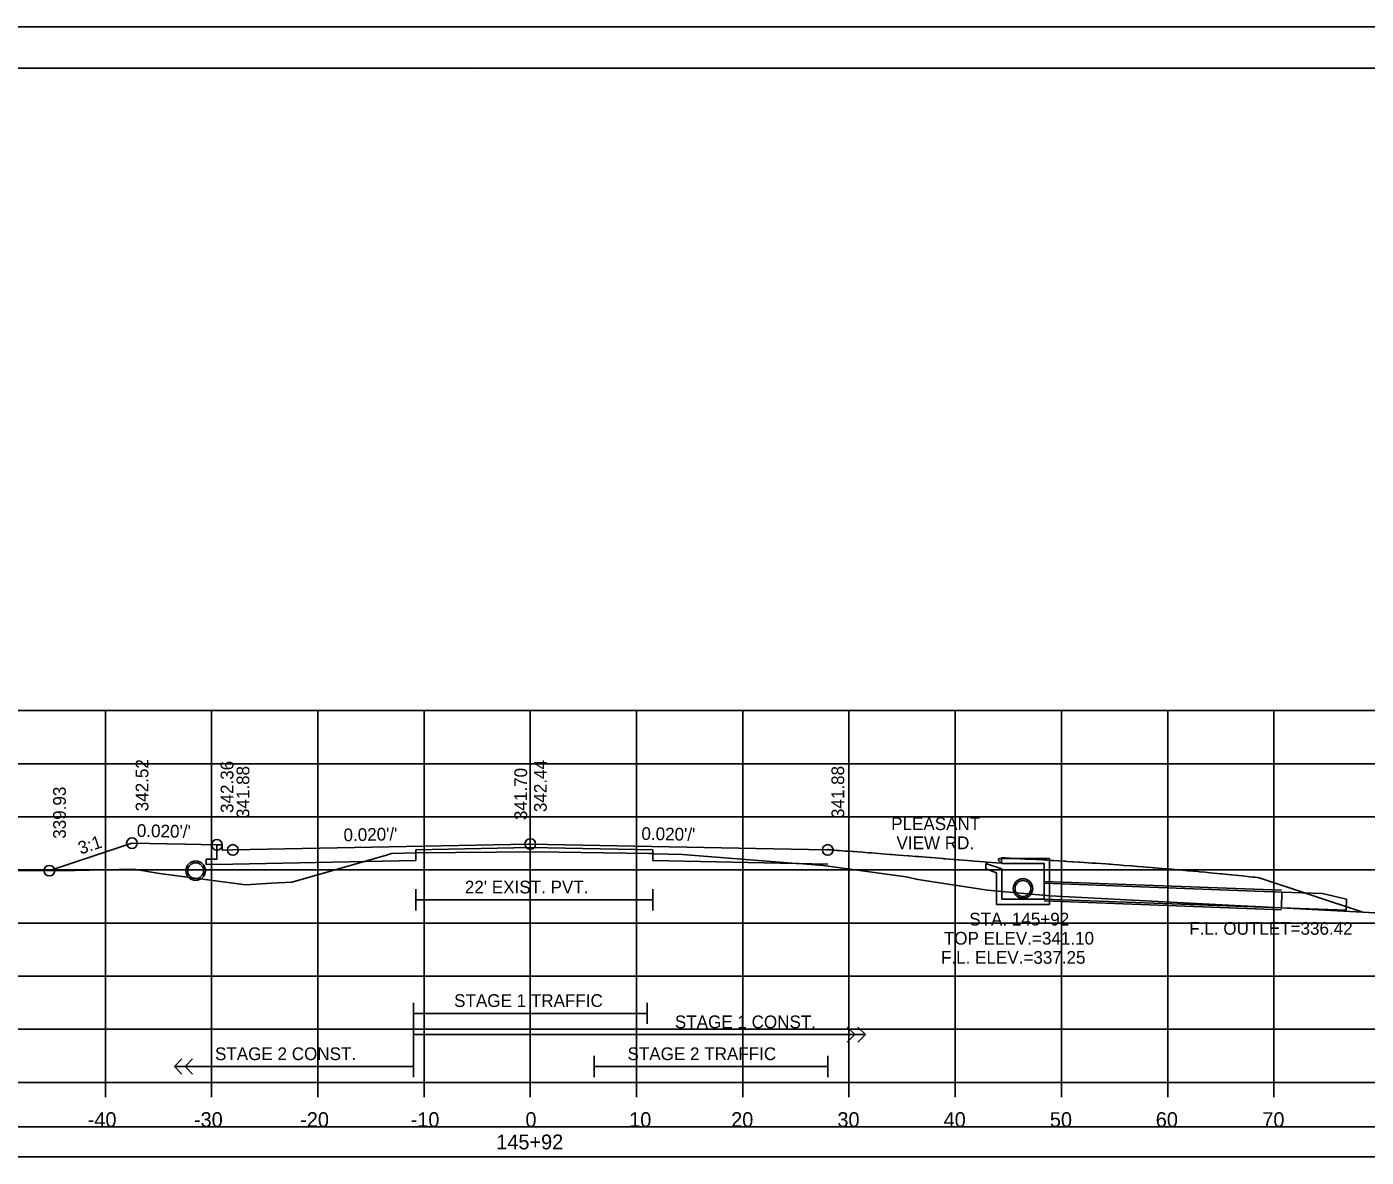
# Model space of a CAD drawing. Extents: x 1368122 to 1710785, y 373130 to 557566.
# Drawn here: x 1368974.8 to 1369100.9, y 379637.4 to 379743.8 of the extents above; entities that cross this region are included whole.
import ezdxf

# ---------------------------------------------------------------- set-up
doc = ezdxf.new("R2010")
doc.units = 0
for name, color, linetype in [('R_Alt Surface', 7, 'Continuous'), ('R_Axis', 7, 'Continuous'), ('R_Axis Annot', 7, 'Continuous'), ('R_Border', 7, 'Continuous'), ('R_Drive', 7, 'Continuous'), ('R_Exist Surface', 7, 'Continuous'), ('R_Fin Surface', 7, 'Continuous'), ('R_Grid', 7, 'Continuous'), ('R_No Plot', 7, 'Continuous'), ('R_Striping', 7, 'Continuous'), ('R_Water', 7, 'Continuous'), ('R_Water Annot', 7, 'Continuous'), ('R_Xsect Elev', 7, 'Continuous'), ('R_Xsect Slope', 7, 'Continuous')]:
    doc.layers.add(name, color=color, linetype=linetype)

msp = doc.modelspace()

# ---------------------------------------------------------------- linework, layer by layer
at = {"layer": 'R_Alt Surface'}
for points in [[(1369033.76, 379666.33), (1369022.22, 379666.56), (1369011.45, 379666.34), (1369011.45, 379665.34), (1368994.22, 379665), (1368991.72, 379664.95), (1368991.72, 379665.45), (1368992.72, 379665.47), (1368992.72, 379666.81)], [(1369033.76, 379666.33), (1369033.76, 379665.33), (1369050.22, 379665)], [(1369011.45, 379662.64), (1369011.45, 379660.64)], [(1369033.76, 379662.64), (1369033.76, 379660.64)], [(1369011.45, 379661.64), (1369033.76, 379661.64)]]:
    msp.add_lwpolyline(points, dxfattribs=at)
msp.add_lwpolyline([(1368873.07, 379637.44), (1369171.37, 379637.44), (1369171.37, 379640.26), (1368873.07, 379640.26)], close=True, dxfattribs=at)
at = {"layer": 'R_Axis'}
for p, q in [((1368872.22, 379644.45), (1369172.22, 379644.45)), ((1368982.22, 379643.05), (1368982.22, 379644.45)), ((1368992.22, 379643.05), (1368992.22, 379644.45)), ((1369002.22, 379643.05), (1369002.22, 379644.45)), ((1369012.22, 379643.05), (1369012.22, 379644.45)), ((1369022.22, 379643.05), (1369022.22, 379644.45)), ((1369032.22, 379643.05), (1369032.22, 379644.45)), ((1369042.22, 379643.05), (1369042.22, 379644.45)), ((1369052.22, 379643.05), (1369052.22, 379644.45)), ((1369062.22, 379643.05), (1369062.22, 379644.45)), ((1369072.22, 379643.05), (1369072.22, 379644.45)), ((1369082.22, 379643.05), (1369082.22, 379644.45)), ((1369092.22, 379643.05), (1369092.22, 379644.45))]:
    msp.add_line(p, q, dxfattribs=at)
at = {"layer": 'R_Border'}
for p, q in [((1368864.22, 379739.91), (1369180.4, 379739.91)), ((1369016.74, 379739.65), (1369016.74, 379739.65)), ((1369016.74, 379739.65), (1369016.74, 379739.65))]:
    msp.add_line(p, q, dxfattribs=at)
at = {"layer": 'R_Drive'}
msp.add_line((1369090.84, 379663.72), (1369100.6, 379660.47), dxfattribs=at)
msp.add_lwpolyline([(1369050.22, 379666.37), (1369050.23, 379666.37), (1369050.26, 379666.36), (1369050.3, 379666.36), (1369050.37, 379666.35), (1369050.46, 379666.34), (1369050.57, 379666.33), (1369050.71, 379666.32), (1369050.87, 379666.31), (1369051.07, 379666.29), (1369051.3, 379666.28), (1369051.3, 379666.28), (1369051.57, 379666.26), (1369051.87, 379666.23), (1369052.21, 379666.21), (1369052.6, 379666.18), (1369052.68, 379666.17), (1369053.04, 379666.14), (1369053.53, 379666.11), (1369054.07, 379666.07), (1369054.33, 379666.05), (1369054.67, 379666.02), (1369055.34, 379665.97), (1369056.08, 379665.91), (1369056.25, 379665.9), (1369056.89, 379665.85), (1369057.78, 379665.78), (1369057.89, 379665.77), (1369058.47, 379665.72), (1369058.76, 379665.7), (1369059.83, 379665.61), (1369059.83, 379665.61), (1369059.84, 379665.61), (1369059.85, 379665.61), (1369059.87, 379665.61), (1369059.9, 379665.61), (1369059.93, 379665.61), (1369059.96, 379665.61), (1369061.09, 379665.52), (1369061.12, 379665.51), (1369061.15, 379665.51), (1369061.19, 379665.51), (1369061.2, 379665.51), (1369061.2, 379665.51), (1369061.24, 379665.51), (1369061.29, 379665.51), (1369062.46, 379665.41), (1369062.5, 379665.41), (1369062.53, 379665.41), (1369062.54, 379665.41), (1369062.57, 379665.4), (1369063.79, 379665.3), (1369063.81, 379665.3), (1369063.96, 379665.29), (1369063.98, 379665.29), (1369063.99, 379665.29), (1369064, 379665.29), (1369064.99, 379665.2), (1369065.15, 379665.19), (1369066.58, 379665.09), (1369066.58, 379665.53), (1369066.58, 379665.59), (1369066.65, 379665.59), (1369066.78, 379665.58), (1369066.9, 379665.58), (1369066.98, 379665.57), (1369067.4, 379665.55), (1369068.33, 379665.5), (1369068.43, 379665.5), (1369068.46, 379665.49), (1369068.82, 379665.47), (1369069.81, 379665.42), (1369069.84, 379665.42), (1369069.87, 379665.42), (1369070.46, 379665.39), (1369071.22, 379665.34), (1369071.51, 379665.33), (1369072.43, 379665.27), (1369072.44, 379665.27), (1369072.59, 379665.26), (1369072.61, 379665.26), (1369072.8, 379665.25), (1369073.25, 379665.22), (1369073.28, 379665.22), (1369073.31, 379665.22), (1369073.9, 379665.18), (1369073.99, 379665.17), (1369074.74, 379665.13), (1369075.08, 379665.1), (1369075.17, 379665.1), (1369075.45, 379665.08), (1369076.39, 379665.01), (1369076.71, 379664.99), (1369076.86, 379664.98), (1369077.13, 379664.96), (1369077.59, 379664.93), (1369078.1, 379664.88), (1369078.75, 379664.84), (1369078.79, 379664.83), (1369078.83, 379664.83), (1369079.39, 379664.78), (1369079.88, 379664.75), (1369080.21, 379664.72), (1369080.69, 379664.68), (1369080.87, 379664.66), (1369080.98, 379664.66), (1369081.35, 379664.63), (1369082.07, 379664.56), (1369082.17, 379664.56), (1369082.45, 379664.53), (1369082.62, 379664.52), (1369083.13, 379664.47), (1369083.35, 379664.45), (1369084.13, 379664.38), (1369084.14, 379664.38), (1369084.18, 379664.38), (1369085.07, 379664.29), (1369085.21, 379664.28), (1369085.28, 379664.27), (1369085.76, 379664.23), (1369086.19, 379664.19), (1369086.23, 379664.18), (1369087.18, 379664.09), (1369087.24, 379664.09), (1369087.25, 379664.08), (1369087.35, 379664.07), (1369088.21, 379663.99), (1369088.24, 379663.99), (1369088.26, 379663.98), (1369088.91, 379663.92), (1369088.92, 379663.92), (1369089.24, 379663.89), (1369089.25, 379663.88), (1369089.72, 379663.84), (1369089.72, 379663.84), (1369090.23, 379663.78), (1369090.23, 379663.78), (1369090.45, 379663.76), (1369090.84, 379663.72)], dxfattribs=at)
at = {"layer": 'R_Exist Surface'}
msp.add_lwpolyline([(1368962.21, 379664.3), (1368979.35, 379664.39), (1368984.9, 379664.51), (1368987.32, 379664.12), (1368995.44, 379663.05), (1368997.87, 379663.22), (1368999.77, 379663.3), (1369008.69, 379665.85), (1369009.14, 379665.99), (1369011.45, 379666.07), (1369011.45, 379666.07), (1369011.46, 379666.07), (1369022.77, 379666.15), (1369033.35, 379665.99), (1369033.76, 379665.99), (1369033.88, 379665.98), (1369036.56, 379665.91), (1369046.84, 379665.08), (1369047.49, 379665.04), (1369049.79, 379664.88), (1369057.61, 379663.8), (1369058.69, 379663.56), (1369065.25, 379662.56), (1369069.38, 379662.18), (1369071.16, 379662.02), (1369089.1, 379661.07), (1369090.48, 379661.01), (1369103.5, 379660.31)], dxfattribs=at)
at = {"layer": 'R_Fin Surface'}
msp.add_lwpolyline([(1368976.95, 379664.38), (1368977, 379664.4), (1368984.72, 379666.97), (1368989.69, 379666.87), (1368989.72, 379666.87), (1368992.7, 379666.81), (1368992.72, 379666.81), (1368993.22, 379666.81), (1368993.22, 379666.81), (1368993.22, 379666.31), (1368993.22, 379666.31), (1368994.21, 379666.33), (1368994.22, 379666.33), (1369022.03, 379666.89), (1369022.22, 379666.89), (1369050.03, 379666.33), (1369050.22, 379666.33)], dxfattribs=at)
at = {"layer": 'R_Grid'}
for p, q in [((1368872.22, 379679.45), (1369172.22, 379679.45)), ((1368982.22, 379644.45), (1368982.22, 379679.45)), ((1368992.22, 379644.45), (1368992.22, 379679.45)), ((1369002.22, 379644.45), (1369002.22, 379679.45)), ((1369012.22, 379644.45), (1369012.22, 379679.45)), ((1369022.22, 379644.45), (1369022.22, 379679.45)), ((1369032.22, 379644.45), (1369032.22, 379679.45)), ((1369042.22, 379644.45), (1369042.22, 379679.45)), ((1369052.22, 379644.45), (1369052.22, 379679.45)), ((1369062.22, 379644.45), (1369062.22, 379679.45)), ((1369072.22, 379644.45), (1369072.22, 379679.45)), ((1369082.22, 379644.45), (1369082.22, 379679.45)), ((1369092.22, 379644.45), (1369092.22, 379679.45)), ((1368872.22, 379674.45), (1369172.22, 379674.45)), ((1368872.22, 379669.45), (1369172.22, 379669.45)), ((1368872.22, 379664.45), (1369172.22, 379664.45)), ((1368872.22, 379659.45), (1369172.22, 379659.45)), ((1368872.22, 379654.45), (1369172.22, 379654.45)), ((1368872.22, 379649.45), (1369172.22, 379649.45)), ((1368872.22, 379644.45), (1369172.22, 379644.45))]:
    msp.add_line(p, q, dxfattribs=at)
at = {"layer": 'R_No Plot'}
for p, q in [((1368851.82, 379743.8), (1369185.15, 379743.8)), ((1369070.6, 379663.37), (1369092.93, 379662.54)), ((1369070.6, 379661.54), (1369092.93, 379660.71))]:
    msp.add_line(p, q, dxfattribs=at)
for points in [[(1368851.81, 379743.8), (1369185.15, 379743.8), (1369185.15, 379530.47), (1368851.81, 379530.47)], [(1369098.14, 379739.91), (1369117.76, 379739.91), (1369117.76, 379730.03), (1369133.87, 379730.03), (1369157.07, 379730.03), (1369157.19, 379701.87), (1369180.4, 379701.87), (1369180.4, 379534.45), (1368864.22, 379534.45), (1368864.22, 379739.91)]]:
    msp.add_lwpolyline(points, close=True, dxfattribs=at)
for centre, radius in [((1368984.72, 379666.97), 0.5), ((1368992.72, 379666.81), 0.5), ((1369022.22, 379666.89), 0.5), ((1368994.22, 379666.33), 0.5), ((1369050.22, 379666.33), 0.5), ((1368976.95, 379664.38), 0.5), ((1368990.72, 379664.38), 0.917), ((1369068.6, 379662.7), 0.917)]:
    msp.add_circle(centre, radius, dxfattribs=at)
at = {"layer": 'R_Striping'}
for p, q in [((1369052.76, 379648.95), (1369052.05, 379649.66)), ((1369053.76, 379648.95), (1369053.05, 379649.66)), ((1369052.05, 379648.24), (1369052.76, 379648.95)), ((1369053.05, 379648.24), (1369053.76, 379648.95)), ((1368988.72, 379645.95), (1368989.43, 379646.66)), ((1368988.72, 379645.95), (1369011.22, 379645.95)), ((1368989.43, 379645.24), (1368988.72, 379645.95)), ((1368989.72, 379645.95), (1368990.43, 379646.66)), ((1368990.43, 379645.24), (1368989.72, 379645.95))]:
    msp.add_line(p, q, dxfattribs=at)
for points in [[(1369011.22, 379651.95), (1369011.22, 379644.95)], [(1369033.22, 379651.95), (1369033.22, 379649.95)], [(1369011.22, 379650.95), (1369033.22, 379650.95)], [(1369011.22, 379648.95), (1369053.76, 379648.95)], [(1369028.22, 379646.95), (1369028.22, 379644.95)], [(1369050.22, 379646.95), (1369050.22, 379644.95)], [(1369028.22, 379645.95), (1369050.22, 379645.95)]]:
    msp.add_lwpolyline(points, dxfattribs=at)
at = {"layer": 'R_Water'}
for p, q in [((1369065.1, 379665.06), (1369066.6, 379664.54)), ((1369065.1, 379664.54), (1369066.1, 379664.19)), ((1369066.27, 379665.38), (1369066.35, 379665.54)), ((1369066.27, 379665.38), (1369066.6, 379665.04)), ((1369071.1, 379665.54), (1369066.35, 379665.54)), ((1369070.6, 379665.04), (1369066.6, 379665.04)), ((1369066.6, 379664.04), (1369066.6, 379664.54)), ((1369070.6, 379664.04), (1369070.6, 379665.04)), ((1369071.1, 379664.04), (1369071.1, 379665.54)), ((1369066.1, 379664.04), (1369066.1, 379664.19)), ((1369070.6, 379663.2), (1369092.93, 379662.37)), ((1369070.6, 379661.7), (1369092.93, 379660.87))]:
    msp.add_line(p, q, dxfattribs=at)
for points in [[(1369065.1, 379664.54), (1369065.1, 379665.06)], [(1369071.1, 379664.04), (1369071.1, 379661.2), (1369068.6, 379661.2), (1369066.1, 379661.2), (1369066.1, 379664.04)], [(1369070.6, 379664.04), (1369070.6, 379661.7), (1369068.6, 379661.7), (1369066.6, 379661.7), (1369066.6, 379664.04)]]:
    msp.add_lwpolyline(points, dxfattribs=at)
msp.add_lwpolyline([(1369092.98, 379662.37), (1369092.93, 379660.87), (1369099.01, 379660.65), (1369099.05, 379661.69), (1369096.81, 379662.23)], close=True, dxfattribs=at)
for centre in [(1368990.72, 379664.38), (1369068.6, 379662.7)]:
    msp.add_circle(centre, 0.75, dxfattribs=at)
at = {"layer": 'R_Xsect Elev'}
msp.add_line((1369022.22, 379666.14), (1369022.22, 379676.14), dxfattribs=at)

# ---------------------------------------------------------------- texts
at = {"layer": 'R_Axis Annot'}
for s, p in [('-40', (1368980.56, 379640.25)), ('-30', (1368990.56, 379640.25)), ('-20', (1369000.56, 379640.25)), ('-10', (1369010.96, 379640.25)), ('0', (1369021.76, 379640.25)), ('10', (1369031.53, 379640.25)), ('20', (1369041.13, 379640.25)), ('30', (1369051.13, 379640.25)), ('40', (1369061.13, 379640.25)), ('50', (1369071.13, 379640.25)), ('60', (1369081.1, 379640.25)), ('70', (1369091.13, 379640.25)), ('145+92', (1369019.02, 379638.15))]:
    msp.add_text(s, height=1.4, dxfattribs=at).set_placement(p)
at = {"layer": 'R_Striping'}
for s, p in [('STAGE 1 TRAFFIC', (1369015.05, 379651.55)), ('STAGE 1 CONST.', (1369035.83, 379649.55)), ('STAGE 2 CONST.', (1368992.54, 379646.55)), ('STAGE 2 TRAFFIC', (1369031.37, 379646.55))]:
    msp.add_text(s, height=1.2, dxfattribs=at).set_placement(p)
at = {"layer": 'R_Water'}
msp.add_text("22' EXIST. PVT.", height=1.2, dxfattribs=at).set_placement((1369016.06, 379662.24))
at = {"layer": 'R_Water Annot'}
for s, p in [('STA. 145+92', (1369063.54, 379659.22)), ('F.L. OUTLET=336.42', (1369084.25, 379658.35)), ('TOP ELEV.=341.10', (1369061.15, 379657.42)), ('F.L. ELEV.=337.25', (1369060.88, 379655.62))]:
    msp.add_text(s, height=1.2, dxfattribs=at).set_placement(p)
at = {"layer": 'R_Xsect Elev'}
for s, p in [('342.52', (1368986.27, 379669.97)), ('342.36', (1368994.27, 379669.81)), ('342.44', (1369023.77, 379669.89)), ('341.88', (1368995.77, 379669.33)), ('341.70', (1369021.92, 379669.14)), ('341.88', (1369051.77, 379669.33)), ('339.93', (1368978.5, 379667.38))]:
    msp.add_text(s, height=1.2, rotation=90, dxfattribs=at).set_placement(p)
for s, p in [('PLEASANT', (1369056.19, 379668.2)), ('VIEW RD.', (1369056.69, 379666.4))]:
    msp.add_text(s, height=1.2, dxfattribs=at).set_placement(p)
at = {"layer": 'R_Xsect Slope'}
for s, rotation, p in [("0.020'/'", 358.8542, (1368985.17, 379667.56)), ("0.020'/'", 1.1458, (1369004.65, 379667.14)), ("0.020'/'", 358.8542, (1369032.67, 379667.28)), ('3:1', 18.4349, (1368979.89, 379665.89))]:
    msp.add_text(s, height=1.2, rotation=rotation, dxfattribs=at).set_placement(p)

doc.saveas('drawing.dxf')
